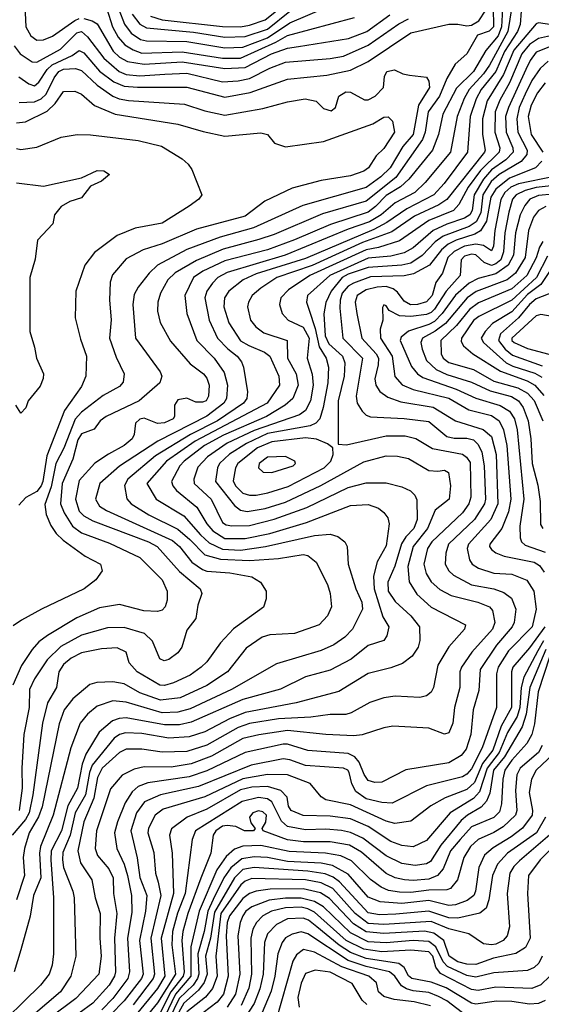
# Model space of a CAD drawing. Extents: x 501367 to 657802, y 482273 to 547541.
# Tile 313 of 656: x 588509 to 590837, y 509610 to 514007. Entities that reach past the tile are written whole.
import ezdxf

# ---------------------------------------------------------------- set-up
doc = ezdxf.new("R2010")
doc.units = 0

msp = doc.modelspace()

# ---------------------------------------------------------------- linework, layer by layer
at = {"layer": '0CON20XD'}
for points in [[(588529, 514135), (588536.7, 513975), (588559.3, 513935), (588585, 513916), (588615, 513917.6), (588655, 513933.8), (588755, 514002.9), (588775, 514012)], [(590706.3, 514065), (590688, 513955), (590605.7, 513804.3), (590579.4, 513765), (590514.9, 513695), (590492.4, 513655), (590462.1, 513575), (590431.9, 513415), (590319.6, 513280.4), (590273.3, 513235), (590185, 513189.4), (590122.4, 513135), (590070.5, 513105), (589975, 513072), (589694.5, 512955.5), (589435, 512877.4), (589393.6, 512855), (589369.4, 512830.6), (589344.3, 512795), (589335.7, 512765), (589355.2, 512665), (589392.4, 512585), (589437.8, 512537.8), (589479.7, 512505), (589499, 512479), (589508.2, 512455), (589526.5, 512345), (589523.2, 512315), (589508.8, 512295), (589391.5, 512215), (589271.1, 512155), (589115, 512058.7), (588992.1, 511955), (588977, 511927), (588986.7, 511866.7), (589006.7, 511845), (589085, 511795.6), (589215, 511732.2), (589268.7, 511685), (589335, 511617.3), (589405, 511597.5), (589535, 511592.5), (589665, 511600.8), (589775, 511618.3), (589795, 511614.7), (589831.8, 511585), (589882.3, 511485), (589895.4, 511445), (589900.4, 511385), (589883.5, 511345), (589845.8, 511305), (589735, 511266), (589625, 511259.6), (589591.3, 511248.7), (589520.1, 511199.9), (589436.5, 511095), (589345, 511033.4), (589225, 510978.8), (589137.8, 510967.8), (589045, 511000.6), (588975, 511040.8), (588925, 511049.7), (588853.3, 511046.7), (588822.2, 511037.8), (588746.4, 510973.6), (588708.4, 510925), (588685, 510862.9), (588608.9, 510491.1), (588593.2, 510446.8), (588550.9, 510375), (588530, 510305), (588525.2, 510265), (588530.7, 510185), (588495, 510075.6)], [(590622.2, 514062.2), (590623.4, 513975), (590605, 513955.8), (590552.2, 513937.8), (590505.3, 513855), (590452.1, 513807.9), (590415.1, 513744.9), (590382.2, 513665), (590333, 513595), (590319.2, 513505), (590307.3, 513472.7), (590187.5, 513302.5), (590055, 513197.1), (589860.1, 513139.9), (589645, 513048.1), (589576.5, 513025), (589418, 512982), (589297.9, 512932.1), (589203.1, 512876.9), (589170.9, 512845), (589137.6, 512785), (589126.1, 512745), (589124.6, 512705), (589136.7, 512655), (589181.7, 512571.7), (589269.7, 512469.7), (589329.6, 512425), (589345, 512406.4), (589355.6, 512375), (589351.7, 512325), (589341.2, 512305), (589325, 512298.2), (589295, 512299.2), (589255, 512317.5), (589215, 512309.1), (589200.5, 512285), (589200.5, 512235), (589194.5, 512225), (589155, 512206.1), (589123.7, 512203.7), (589065, 512228.1), (589045, 512223.3), (589026.4, 512205), (589020, 512155), (589011.1, 512135), (588976.2, 512105), (588905, 512066), (588843.9, 512026.1), (588775, 511949.2), (588758.2, 511865), (588775, 511812.4), (588795, 511791.2), (588835, 511769), (589084.6, 511675), (589123.3, 511655), (589222.9, 511542.9), (589314.4, 511465), (589321.9, 511445), (589305, 511392.5), (589295, 511332.5), (589255, 511280), (589232.5, 511205), (589215, 511178.9), (589175, 511150), (589153.8, 511143.8), (589135, 511152.5), (589102.1, 511232.1), (589066.2, 511266.2), (588975, 511292.3), (588901.7, 511291.8), (588785, 511258.3), (588692.9, 511207.1), (588631.6, 511148.4), (588575, 511063.8), (588552.9, 511015), (588550.8, 510935), (588527.9, 510815), (588518.9, 510665), (588520.7, 510575), (588507.3, 510475)], [(589093.5, 514023.5), (589145, 514006.7), (589415, 513976.5), (589495, 513975.8), (589535, 513982.1), (589605, 514006.6), (589685, 514070)], [(590663.8, 514055), (590659.7, 513975), (590644.4, 513935.6), (590589.8, 513870.2), (590535.2, 513775), (590458.8, 513701.2), (590398, 513585), (590378.1, 513495), (590351, 513425), (590245.7, 513294.3), (590208.8, 513261.2), (590145, 513221.7), (590097.8, 513172.2), (590065, 513147), (589897, 513093), (589735, 513024.6), (589615, 512979.3), (589425, 512929.6), (589326.5, 512883.5), (589285.7, 512855), (589246.2, 512775), (589255.2, 512695.2), (589300.3, 512575), (589377.9, 512495), (589422.1, 512432.1), (589436, 512375), (589432.6, 512315), (589420.2, 512295), (589345, 512236.4), (589125.9, 512124.1), (588955, 512013.5), (588866.4, 511935), (588847.9, 511865), (588866.1, 511835), (588897.3, 511815), (589191.1, 511681.1), (589222.3, 511655), (589278, 511585), (589325, 511551.4), (589345, 511544.2), (589446.9, 511536.9), (589545, 511518.2), (589583.5, 511495), (589609.1, 511455), (589609.8, 511420.2), (589597.3, 511382.7), (589463.2, 511286.8), (589405, 511224.6), (589345, 511139.6), (589318.5, 511115), (589270.4, 511079.6), (589195, 511045.2), (589155, 511033.9), (589135, 511034.3), (589033.5, 511095), (588998.1, 511135), (588985, 511182), (588945, 511201.2), (588875, 511197.1), (588785, 511179.4), (588739.1, 511155), (588705, 511126.9), (588683.4, 511095), (588673.4, 511025), (588633.2, 510956.8), (588610.7, 510865), (588568.1, 510545), (588551.7, 510465), (588535.1, 510434.9), (588475.9, 510365)], [(590746.8, 514045), (590742.4, 513985), (590730.8, 513955), (590672.4, 513865), (590634.5, 513775), (590569.6, 513695), (590546, 513654), (590520.3, 513575), (590507.5, 513415), (590404.2, 513275.8), (590357.4, 513225), (590236.9, 513163.1), (590148.2, 513101.8), (590089.4, 513070.6), (589785, 512940.5), (589565, 512872.7), (589506.7, 512845), (589442.2, 512795), (589422.8, 512765), (589420.2, 512725), (589442.5, 512652.5), (589495, 512573.5), (589531.6, 512551.6), (589602.5, 512522.5), (589625.2, 512505), (589665.8, 512415), (589668.4, 512375), (589614.2, 512295), (589292.4, 512125), (589164.8, 512035), (589077.1, 511935), (589118, 511865), (589241.6, 511791.6), (589316.2, 511706.2), (589355, 511670.7), (589415, 511642.2), (589495, 511638), (589605.8, 511654.2), (589825, 511703.7), (589895, 511709.3), (589928.9, 511698.9), (589960.5, 511675), (589971.2, 511655), (589974.6, 511575), (590009.2, 511465), (590035.9, 511405), (590038.8, 511375), (589994.7, 511285), (589960.7, 511249.3), (589911.5, 511215), (589855, 511190), (589655, 511130), (589455, 511015.6), (589270.6, 510929.4), (589215, 510913.8), (589145, 510910.9), (588985, 510959.1), (588925, 510964.3), (588855, 510940.9), (588812.5, 510905), (588779.4, 510865), (588736.8, 510755), (588658.2, 510455), (588601.6, 510315), (588597.9, 510285), (588603.4, 510175), (588571.2, 510095), (588556.6, 510003.4), (588515, 509853.3), (588484.8, 509755.2)], [(588505, 513752), (588550.7, 513720.7), (588575, 513711.9), (588595, 513727.5), (588632.4, 513785), (588654.2, 513805.8), (588742.7, 513847.3), (588775, 513869.1), (588795, 513858.4), (588865, 513776.6), (588929.1, 513729.1), (588975, 513709.9), (589034.9, 513705.1), (589255, 513706.1), (589425, 513661.5), (589538.1, 513681.9), (589705, 513741.1), (589880.7, 513759.3), (589985, 513782.4), (590065, 513820.2), (590255, 513948.1), (590425, 513986.5), (590465, 513987.3), (590505, 513979.5), (590525, 513983.1), (590558.4, 514001.6), (590589.9, 514050.1)], [(588795, 514012.6), (588832.3, 514002.3), (588855, 513988.8), (588926.2, 513866.2), (588955, 513840.2), (588990.5, 513820.5), (589065, 513808.1), (589235, 513818.3), (589425, 513788.8), (589515, 513794.1), (589633.2, 513855), (589705, 513880.1), (589752.9, 513887.1), (589976.3, 513923.7), (590058, 513955), (590160.7, 514029.3)], [(588897.9, 514055), (588923.8, 513975), (588948.5, 513928.5), (588978.8, 513895), (589015, 513872.9), (589055, 513858), (589234, 513864), (589415, 513835.4), (589495, 513836), (589653.1, 513906.9), (589705, 513937), (590003.2, 514016.8)], [(588952.3, 514052.3), (588977.2, 513987.2), (589007.5, 513947.6), (589049.1, 513919.1), (589075, 513912.9), (589255, 513909.2), (589425, 513881.5), (589505, 513884), (589615, 513926.4), (589715, 513993.6), (589865, 514057.2)], [(589011.6, 514031.6), (589045, 513987), (589075, 513971), (589285, 513950.7), (589425, 513928.6), (589515, 513932.2), (589614.5, 513965.5), (589715, 514044.9)], [(590884.4, 513984.4), (590825, 513992.8), (590815, 513988.8), (590715, 513871.7), (590668.4, 513761.6), (590595, 513644), (590574.6, 513565), (590574.8, 513495), (590587.3, 513425), (590583, 513415), (590416.1, 513203.9), (590379.8, 513180.2), (590270.6, 513129.4), (590169.7, 513059.7), (590038.6, 513011.4), (589815, 512909.9), (589656.9, 512855), (589585, 512808.6), (589546.7, 512775), (589530.4, 512745), (589526.7, 512725), (589539.3, 512665), (589563.8, 512635), (589598.7, 512608.7), (589703.3, 512575), (589705, 512495.8), (589743.8, 512425), (589751.4, 512375), (589727.8, 512315), (589693.8, 512285), (589610.3, 512235), (589418.5, 512151.5), (589334.8, 512105), (589242.9, 512035), (589223.6, 512015), (589186.2, 511945), (589192.1, 511925), (589209.7, 511905), (589300.3, 511830.3), (589345.2, 511755), (589371.7, 511725), (589425, 511690.4), (589515, 511689.7), (589625, 511712.4), (589788.7, 511761.3), (589985, 511837.1), (590065, 511842.1), (590110, 511825), (590135, 511805.8), (590151.7, 511781.7), (590158.9, 511755), (590145, 511657.5), (590104.3, 511585.7), (590088.8, 511521.2), (590091.4, 511465), (590129.5, 511339.5), (590156.5, 511295), (590147.8, 511255), (590133.8, 511235), (590065, 511211.5), (589989.2, 511150.8), (589895, 511102.6), (589785, 511072.4), (589673.1, 511016.9), (589505, 510971.5), (589275, 510870.1), (589222, 510858), (589155, 510858.4), (588985, 510888.8), (588953.9, 510886.1), (588923.1, 510875), (588863.7, 510825), (588803.7, 510726.3), (588788.1, 510681.9), (588767.7, 510575), (588723.7, 510496.3), (588696, 510384), (588650.4, 510295), (588647.7, 510255), (588660.3, 510085), (588659.7, 509835), (588654, 509785), (588641.3, 509745), (588602, 509695), (588375.6, 509474.4)], [(588485, 513890.7), (588511.9, 513855), (588565, 513819.6), (588585, 513816.9), (588691.7, 513875), (588765, 513947.7), (588785, 513953.8), (588811.3, 513931.3), (588884.9, 513834.9), (588952.9, 513775), (588985, 513762.9), (589045, 513757), (589156.9, 513763.1), (589255, 513767.8), (589415, 513729.8), (589485, 513733.8), (589535, 513745.2), (589625, 513791), (589695, 513817.7), (589895, 513833.2), (589955, 513843.8), (590065, 513893.5), (590202.1, 513987.9), (590245, 514010.7)], [(590905, 513941.1), (590825, 513923.1), (590785, 513896.9), (590751, 513855), (590695.6, 513724.4), (590651.7, 513648.3), (590631.5, 513595), (590630.5, 513505), (590651.5, 513435), (590649.7, 513415), (590565.8, 513334.2), (590511.3, 513258.7), (590468.7, 513181.3), (590444.7, 513155.3), (590335, 513109.9), (590205, 513019), (590110.3, 512989.7), (590055, 512978.8), (589804.7, 512865), (589709.1, 512800.9), (589675.3, 512765), (589668.9, 512735), (589681.2, 512695), (589708.2, 512665), (589775, 512633.4), (589801.4, 512585), (589791.7, 512495), (589814.6, 512424.6), (589818.7, 512375), (589807.1, 512305), (589785, 512262.4), (589757.7, 512242.3), (589555, 512172.7), (589435, 512115.4), (589347.3, 512055), (589305, 512008.2), (589286.7, 511955), (589288.3, 511935), (589363.2, 511865), (589415, 511761.4), (589430.6, 511750.6), (589455.9, 511745.9), (589535, 511748.4), (589645, 511775.7), (589791.5, 511828.5), (589975, 511917.2), (590055, 511939), (590145, 511939.1), (590215, 511921.1), (590253.4, 511903.4), (590273.1, 511883.1), (590282, 511862), (590283.7, 511775), (590268.9, 511735), (590232.7, 511697.3), (590213.4, 511666.6), (590183.5, 511566.5), (590152.9, 511495), (590153.7, 511455), (590185, 511409.3), (590255.2, 511345.2), (590293.5, 511295), (590294.7, 511235), (590287.6, 511205), (590260.8, 511165), (590217.7, 511132.3), (590165, 511112.4), (590065, 511087.2), (589933.6, 511006.4), (589743.5, 510956.5), (589515, 510912.9), (589445, 510884.6), (589335, 510827.3), (589265.1, 510804.9), (589175, 510798.9), (589055, 510819.4), (588981.8, 510821.8), (588955, 510814), (588931.5, 510798.5), (588832.4, 510677.6), (588821.1, 510645), (588803.3, 510545), (588756.4, 510465), (588734, 510365), (588702.5, 510287.5), (588699.7, 510255), (588705, 510221.4), (588746.5, 510115), (588752.7, 510085), (588759.5, 509825), (588737.4, 509735), (588692.1, 509665), (588569.2, 509560.7)], [(590885, 513890.9), (590815, 513862.2), (590787.3, 513825), (590768, 513785), (590690.4, 513615), (590678.1, 513575), (590680.4, 513505), (590710.3, 513435), (590712, 513415), (590679.3, 513380.7), (590615, 513336.5), (590579.2, 513295), (590537, 513225), (590528.5, 513155), (590518.3, 513135), (590495, 513120), (590415, 513093.8), (590355, 513065.9), (590265, 512987.8), (590225, 512965.2), (590165, 512950.7), (590065, 512941.6), (589892.9, 512865), (589793.6, 512775), (589790, 512745), (589800.5, 512710.5), (589828.5, 512628.5), (589846.2, 512546.2), (589876.4, 512495), (589887.9, 512455), (589884.1, 512385), (589864.3, 512275.7), (589849, 512225), (589831.1, 512205), (589806.4, 512193.6), (589615, 512158.8), (589521.6, 512115), (589445, 512066.1), (589400.7, 512025), (589391.7, 512005), (589383.8, 511945), (589467.6, 511837.6), (589495, 511816.9), (589525, 511811.2), (589605, 511823.3), (589695, 511852.7), (589853.3, 511926.7), (590045, 512032.7), (590145, 512059.5), (590195, 512058.2), (590245, 512047.5), (590335, 511993.2), (590375, 511990.4), (590405.7, 511995.7), (590422.9, 511985), (590431.6, 511925), (590425.4, 511865), (590363.9, 511816.1), (590329.5, 511735), (590265.8, 511655), (590241, 511565), (590247, 511497), (590281.5, 511441.5), (590345, 511384.1), (590498.9, 511305), (590494.4, 511285), (590425, 511206.5), (590375, 511124), (590355.9, 511024.1), (590345, 511003.1), (590325, 510987.1), (590295, 510979.4), (590185, 510985.4), (590135, 510978), (590072.1, 510957.9), (589989, 510911), (589965, 510903.7), (589895, 510903.3), (589808.1, 510891.9), (589665, 510884.3), (589535, 510863.5), (589485, 510846.3), (589345, 510767.7), (589255, 510739.4), (589145, 510736.2), (589055, 510749.5), (588985, 510749.4), (588954.7, 510735), (588877.4, 510665), (588856.7, 510623.3), (588839.4, 510530.6), (588796.2, 510425), (588768.8, 510295), (588780.8, 510240.8), (588831.3, 510165), (588846.2, 510085), (588868.4, 510015), (588866.8, 509905), (588872.9, 509825), (588862.1, 509745), (588760.3, 509635), (588641.7, 509548.3)], [(590868.4, 513821.6), (590831.5, 513788.5), (590795, 513736.2), (590765.3, 513675), (590738.9, 513615), (590728.2, 513565), (590732.7, 513505), (590774.8, 513425), (590772.5, 513405), (590746.7, 513373.3), (590649, 513315), (590613.8, 513285), (590576.3, 513225), (590567.6, 513145), (590546.2, 513103.8), (590515, 513083.2), (590399.3, 513040.7), (590364.1, 513015), (590305.6, 512954.4), (590255, 512920.4), (590215, 512911.4), (590065, 512899.9), (589975, 512870.4), (589947.9, 512855), (589899.8, 512795), (589875.4, 512744.6), (589867.1, 512692.9), (589873.3, 512595), (589889.1, 512559.1), (589949.4, 512505), (589960, 512475), (589957, 512415), (589930.1, 512305), (589930.7, 512110.7), (589968.3, 512108.3), (590145, 512148.4), (590229.2, 512149.2), (590276.7, 512136.7), (590352, 512092), (590485, 512066.7), (590503.7, 512053.7), (590519.1, 512029.1), (590522, 511875), (590513.7, 511845), (590485.2, 511805), (590348, 511675), (590329.5, 511645), (590313, 511575), (590323.1, 511533.1), (590345, 511496.1), (590385, 511462.6), (590435, 511436), (590554.4, 511405), (590605.5, 511385), (590619, 511369), (590629.8, 511315), (590618.9, 511285), (590527.3, 511182.7), (590481.1, 511115), (590474.2, 511094.3), (590473, 511025), (590449.5, 510935), (590443.1, 510865), (590425, 510822.5), (590405, 510816.7), (590335, 510843.1), (590175, 510851.3), (590135, 510844.7), (590037.2, 510812.7), (590001.2, 510808.8), (589875, 510814.4), (589705, 510833.1), (589576.7, 510813.3), (589505, 510796.4), (589365, 510718), (589275, 510684.3), (589185, 510668.2), (589065, 510670.6), (589019.9, 510660.1), (588967.3, 510632.7), (588915, 510571.5), (588852.5, 510385), (588846, 510305), (588856.2, 510275), (588907.4, 510215), (588927.1, 510175), (588928.4, 510105), (588943.4, 510015), (588932.2, 509905), (588936.8, 509755), (588932.8, 509735), (588909.2, 509695), (588835.2, 509615), (588775, 509570.5)], [(588507.6, 513637.6), (588575, 513640.7), (588605, 513654.2), (588626.9, 513675), (588662.9, 513747.1), (588683.3, 513775), (588705, 513786.8), (588758.5, 513788.5), (588785, 513780.7), (588854.7, 513714.7), (588925, 513665.5), (588953.4, 513653.4), (588995.5, 513645.5), (589245, 513630), (589335, 513599.8), (589425, 513580.9), (589595, 513609.8), (589705, 513640.7), (589783.7, 513653.6), (589832.7, 513642.7), (589865, 513611.1), (589899.7, 513600.3), (589919.4, 513615), (589932.9, 513665), (589964.7, 513685.3), (589985, 513683.6), (590048.5, 513648.5), (590065, 513649.2), (590095.5, 513665), (590132.5, 513705), (590137.2, 513752.8), (590148, 513775), (590182.6, 513782.6), (590218.8, 513765), (590249.2, 513759.2), (590325, 513750), (590335, 513733.3), (590338, 513705), (590289.8, 513625), (590265.4, 513495), (590219.2, 513440.8), (590162.8, 513345), (590120.8, 513305), (590055, 513257), (589772.8, 513177.2), (589552.6, 513077.4), (589404.7, 513035.3), (589255, 512981), (589125, 512911.2), (589086.9, 512875), (589037.4, 512812.6), (589020.8, 512779.2), (589013.7, 512735), (589026.7, 512585), (589136.8, 512435), (589143.2, 512415), (589134.6, 512385), (589042.3, 512305), (588895.2, 512234.8), (588868.8, 512215), (588841.2, 512178.8), (588785, 512156.9), (588768.7, 512131.3), (588746.3, 512045), (588699.3, 511935), (588691.2, 511845), (588707.7, 511805), (588745, 511745.8), (588785, 511715.5), (588910.3, 511669.7), (589045, 511604.7), (589145.3, 511505), (589168.1, 511455), (589166.9, 511415), (589158.1, 511385), (589145, 511369.3), (589125, 511363.6), (589062.9, 511367.1), (588955, 511394.7), (588865, 511379.8), (588765, 511335.7), (588632.7, 511257.3), (588595, 511227.8), (588565.2, 511194.8), (588517.5, 511122.5), (588478.4, 511035)], [(590854.7, 513725.3), (590820, 513680.1), (590791.6, 513625), (590779.2, 513575), (590792.5, 513495), (590843.7, 513415)], [(588495, 513546.2), (588535, 513550.3), (588631.2, 513598.8), (588667.9, 513632.1), (588705, 513686.2), (588755, 513687.7), (588785.2, 513675.2), (588843.7, 513623.7), (588935, 513584.8), (589215, 513540), (589327.4, 513507.4), (589425, 513487.3), (589585, 513502.2), (589615, 513493.8), (589646.2, 513456.2), (589695, 513439.1), (589865, 513463.1), (590085, 513541.5), (590135, 513571.1), (590153.2, 513573.2), (590173.6, 513553.6), (590181.8, 513505), (590135, 513431.9), (590100.3, 513399.8), (590065.3, 513345), (590045, 513331.2), (589985, 513309.7), (589855, 513288.9), (589725.3, 513254.7), (589603.8, 513196.2), (589515, 513129.4), (589297.8, 513072.2), (589145, 513006.4), (589060.1, 512979.9), (588985, 512939.6), (588922.9, 512867.1), (588912.7, 512835), (588910.5, 512755), (588917.1, 512667.1), (588910, 512585), (588940.2, 512500.2), (588975.5, 512425), (588971.7, 512388.3), (588955, 512369.6), (588881.9, 512328.1), (588785, 512254), (588757.5, 512222.5), (588706.3, 512093.6), (588670.9, 512025), (588649.7, 511920.3), (588621.2, 511841.2), (588627.5, 511797.5), (588648.5, 511748.5), (588672.4, 511712.4), (588703, 511683), (588801.5, 511611.5), (588870, 511575), (588878, 511545), (588848.6, 511505), (588797.1, 511465), (588605.9, 511374.1), (588518, 511325), (588480.4, 511299.6)], [(588495, 513431.3), (588515, 513427.5), (588585, 513437.7), (588695, 513482.1), (588766.1, 513493.9), (588825, 513492.7), (589037.9, 513467.9), (589142, 513442), (589235, 513385.4), (589261.8, 513361.8), (589277.7, 513337.7), (589321.9, 513225), (589308.1, 513205), (589265.8, 513174.3), (589145, 513097.7), (589025, 513076.2), (588945, 513042.7), (588843.2, 512966.8), (588799.7, 512910.3), (588759.2, 512795), (588756.2, 512675), (588780.2, 512580.2), (588807.3, 512505), (588804.1, 512415), (588785, 512369.5), (588708.5, 512261.5), (588630.6, 512059.4), (588613.2, 511945), (588605.1, 511925), (588585, 511899.6), (588537.2, 511872.8), (588505, 511839.5)], [(590839, 513375), (590811.6, 513345), (590695, 513298.8), (590635, 513250.9), (590612.5, 513215), (590592.7, 513107.3), (590565.4, 513064.6), (590540.6, 513049.4), (590457.3, 513022.7), (590421.3, 513005), (590391.2, 512978.8), (590338.8, 512911.2), (590267.5, 512872.5), (590225, 512863.8), (590075, 512858.4), (589998.9, 512831.1), (589975, 512816.5), (589948.3, 512785), (589939.6, 512755), (589938.5, 512718.5), (589951.7, 512585), (590039.6, 512495), (590011.6, 512325), (590015.4, 512295), (590038, 512258), (590055, 512241.2), (590075, 512234.1), (590225, 512226.2), (590335, 512213.2), (590415.2, 512145.2), (590448.4, 512138.4), (590505, 512137.9), (590535, 512130), (590555, 512110.6), (590571.9, 512075), (590582.9, 512015), (590588, 511865), (590583.2, 511845), (590538.7, 511775), (590423.1, 511665), (590411.2, 511625), (590407.5, 511575), (590424.7, 511545), (590445, 511525.8), (590525, 511483.3), (590625, 511465.6), (590669.6, 511449.6), (590703.5, 511423.5), (590723.8, 511375), (590715.7, 511315), (590707.4, 511295), (590637, 511213), (590564, 511105), (590558.3, 511011.7), (590533, 510925), (590522.4, 510815), (590501.3, 510748.7), (590479.4, 510720.6), (590425, 510687.7), (590232.4, 510657.6), (590125, 510601.8), (590095, 510600.7), (590065, 510608.7), (590046.1, 510636.1), (590025, 510690.8), (590004.4, 510714.4), (589975, 510729.1), (589795, 510743), (589705, 510771.4), (589685, 510771.4), (589515, 510734.8), (589345, 510651.8), (589265, 510624.9), (589081.5, 510598.5), (589037.8, 510582.2), (589011.8, 510558.2), (588980.3, 510509.7), (588945.6, 510425), (588932.3, 510375), (588943.3, 510305), (588976.2, 510235), (588991.1, 510185), (589007.9, 510095), (589009.9, 510020.1)], [(588495, 513277.9), (588615, 513264.3), (588785, 513301.2), (588855, 513333.3), (588885, 513332.5), (588910, 513315), (588875, 513286.2), (588825, 513263.3), (588785, 513210.8), (588732.5, 513195), (588695, 513173.3), (588664.1, 513135.9), (588656.7, 513095), (588588.3, 513021.7), (588577.7, 512937.7), (588554.4, 512855), (588554.3, 512614.3), (588575.8, 512545), (588584, 512495), (588615.8, 512425), (588614.2, 512405), (588600.2, 512369.8), (588547.5, 512305), (588537, 512273), (588515, 512250), (588492.5, 512285)], [(590895, 513307.5), (590735, 513273.9), (590701.3, 513258.7), (590673.8, 513235), (590656.1, 513203.9), (590629.9, 513065), (590624.2, 512995), (590615.2, 512974.8), (590578.7, 512998.7), (590544.9, 513004.9), (590494.2, 512995.8), (590447.8, 512972.2), (590420.6, 512945), (590396.7, 512875), (590366.7, 512833.3), (590350.9, 512775), (590325, 512747.1), (590284.3, 512735), (590253.9, 512733.9), (590225, 512750), (590195, 512790.4), (590175.5, 512805.5), (590145, 512815.4), (590105, 512812.5), (590055, 512800.8), (590015.8, 512775), (590006, 512745), (590014.4, 512695.6), (590036.4, 512585), (590100.8, 512515), (590110.8, 512495), (590109.8, 512465), (590093.6, 512403.6), (590098.3, 512375), (590116.9, 512346.9), (590151.8, 512321.8), (590209.8, 512299.8), (590355, 512277), (590454.9, 512214.9), (590577.5, 512177.5), (590615.1, 512145.1), (590635.4, 512064.6), (590642.9, 511845), (590612.3, 511775), (590512.2, 511665), (590507.1, 511645), (590516.6, 511595), (590528.2, 511575), (590557, 511557), (590625.2, 511534.8), (590705, 511531.1), (590773.4, 511503.4), (590803.5, 511455), (590814.8, 511375), (590796.2, 511295), (590691, 511189), (590644.2, 511115), (590637.2, 511085), (590637.5, 510935), (590573.6, 510755), (590525, 510661.4), (590505, 510637.4), (590485, 510625.5), (590324.2, 510585.8), (590171.3, 510508.7), (590125, 510510.3), (590055, 510527.7), (590009.9, 510559.9), (589990.9, 510595), (589980, 510645), (589973.8, 510655), (589954.3, 510665), (589785, 510676.5), (589715, 510701.7), (589685, 510705.5), (589542.7, 510677.3), (589307.3, 510582.7), (589137.8, 510545), (589066.5, 510513.5), (589030, 510465), (589005.5, 510385), (589033.6, 510263.6), (589046.1, 510176.1), (589077.3, 510095), (589070.1, 510025), (589044.6, 509895), (589059.6, 509745), (589052.5, 509725), (588975.1, 509624.9), (588915, 509562.3)], [(590895, 513266.4), (590815, 513258.3), (590765.1, 513244.9), (590724.8, 513225), (590709, 513205), (590692.5, 513147.5), (590674.2, 513055), (590669.1, 512970.9), (590656.2, 512935), (590635, 512916.2), (590615, 512908.9), (590582, 512922), (590545, 512957.2), (590525, 512960), (590495, 512951.6), (590479, 512935), (590475.2, 512865), (590412.4, 512795), (590360.2, 512715), (590345, 512699.2), (590325, 512690.6), (590255, 512681.5), (590204.8, 512684.8), (590158.3, 512708.3), (590145, 512728.8), (590135, 512733.3), (590128.3, 512721.7), (590130, 512665), (590118.8, 512625), (590119.8, 512585), (590171, 512505), (590184.1, 512414.1), (590216, 512376), (590265, 512355.8), (590425, 512316.2), (590514.4, 512264.4), (590615, 512240.1), (590649.8, 512215), (590668.2, 512175), (590683.2, 512105), (590701.7, 511865), (590691, 511809), (590660.8, 511735), (590607.9, 511665), (590606.4, 511655), (590615, 511640.4), (590635, 511625.3), (590671.7, 511611.7), (590805, 511584), (590829.2, 511569.2), (590850.3, 511540.3)], [(590888.3, 513228.3), (590825, 513222.3), (590786.3, 513205), (590763.3, 513176.6), (590742.3, 513135), (590722.4, 513055), (590713.8, 512955), (590689.4, 512910.6), (590635, 512872.2), (590555, 512850.9), (590515, 512830), (590455, 512776.8), (590394.8, 512695.2), (590360.2, 512659.8), (590335, 512645.1), (590244.2, 512615.9), (590211.1, 512588.9), (590207.8, 512575), (590258, 512458), (590284.2, 512425), (590308.8, 512408.8), (590457, 512357), (590545, 512317.5), (590654.4, 512284.4), (590695, 512258.4), (590718.3, 512225), (590729, 512175), (590759.1, 511865), (590741.1, 511745), (590742.9, 511692.9), (590748.9, 511675), (590765, 511659.8), (590855, 511628.6)], [(590857.8, 513172.2), (590825, 513154.8), (590802.3, 513125), (590780, 513065), (590765.7, 512945), (590722.6, 512875), (590685, 512845.1), (590547, 512793), (590505.7, 512764.3), (590409.4, 512650.6), (590363.8, 512616.2), (590307.1, 512585), (590298.9, 512565), (590306.2, 512536.2), (590324.4, 512485), (590368.6, 512445), (590415, 512422.4), (590525, 512388.9), (590609.1, 512349.1), (590704, 512324), (590735.2, 512305), (590755.6, 512275.6), (590778.3, 512215), (590790.6, 512135), (590796.8, 512025), (590822.3, 511927.7), (590831.6, 511855), (590833.2, 511753.2), (590844.5, 511735)], [(590844, 513016), (590829.5, 512990.5), (590815, 512942.8), (590773.2, 512865), (590705, 512805.4), (590557.4, 512742.6), (590516.5, 512713.5), (590458.5, 512641.5), (590388.3, 512575), (590391, 512515), (590399.4, 512495), (590425, 512475.8), (590535, 512444.3), (590625, 512393.2), (590732.4, 512362.4), (590775, 512338.9), (590805, 512306.5), (590844.4, 512215)], [(590865, 512951), (590815.3, 512855), (590705, 512754.3), (590557.8, 512682.2), (590535, 512663), (590480.6, 512585), (590479.8, 512569.8), (590490.6, 512550.6), (590531.5, 512515), (590655, 512436.9), (590774.6, 512394.6), (590808.4, 512375), (590848.9, 512328.9)], [(590885, 512899.8), (590835.1, 512825), (590775, 512779.7), (590705, 512702.6), (590620, 512650), (590586, 512614), (590568.7, 512585), (590579, 512565), (590680.2, 512475), (590709.6, 512459.6), (590808.6, 512428.6), (590840.3, 512410.3)], [(590895, 512792.1), (590815, 512760.3), (590785, 512735.5), (590735, 512675.4), (590655.5, 512604.5), (590646.3, 512575), (590676.2, 512536.2), (590708.6, 512508.6), (590841.2, 512461.2)], [(590893.1, 512506.9), (590915, 512512.9), (590932.2, 512537.7), (590940.9, 512585), (590911.9, 512655), (590885, 512681.2), (590835, 512690), (590815, 512685.2), (590705.7, 512585), (590705.7, 512575), (590716.5, 512565), (590775, 512539.2), (590893.1, 512506.9)], [(589535, 511883.7), (589565, 511884.1), (589616.7, 511893.3), (589707.8, 511922.2), (589868.8, 512005), (589898.4, 512035), (589908.9, 512065), (589907.5, 512095), (589883.1, 512113.1), (589833.4, 512133.4), (589785, 512140), (589635, 512122.3), (589570.4, 512095), (589482.8, 512025), (589472.9, 512005), (589462.5, 511947.5), (589471.7, 511925), (589505, 511892.1), (589535, 511883.7)], [(589635, 511984.7), (589729.4, 512015), (589740, 512025), (589737.5, 512035), (589695, 512055.9), (589615, 512053.2), (589578.4, 512025), (589575.4, 512005), (589595.9, 511985.9), (589635, 511984.7)], [(590853.6, 511295), (590785, 511201.2), (590710.9, 511115), (590704.5, 511095), (590703.9, 510935), (590658.6, 510851.4), (590620.8, 510745), (590574.7, 510685.3), (590539, 510601), (590505, 510569.7), (590408.9, 510531.1), (590343.6, 510496.4), (590255, 510427.5), (590183.4, 510416.6), (590145, 510428), (589985, 510500.2), (589875, 510522.9), (589855, 510536.9), (589805.1, 510595.1), (589705, 510635.2), (589615, 510636.2), (589505, 510616.5), (589335, 510536), (589149, 510481), (589113.8, 510455), (589084.2, 510395.8), (589080.7, 510375), (589107.3, 510287.3), (589114.8, 510194.8), (589127, 510155), (589139.9, 510095), (589093.9, 509905), (589111.2, 509745), (589104.4, 509725), (589015, 509608)], [(590846.5, 511233.5), (590822.2, 511187.8), (590759.5, 511070.5), (590748.1, 511025), (590741.4, 510935), (590729.3, 510895), (590686.7, 510823.3), (590649.9, 510735), (590595.5, 510665), (590561.3, 510558.7), (590535, 510529.3), (590431, 510465), (590325, 510341.9), (590265, 510312.9), (590215, 510319.1), (590165, 510336.8), (590065, 510404.5), (589985, 510437.4), (589895, 510450.6), (589775, 510453), (589720.8, 510475), (589708.8, 510495), (589702.5, 510535), (589674.6, 510564.6), (589615, 510582.5), (589545, 510579.9), (589495, 510566.9), (589345, 510481.5), (589257.1, 510445), (589186.9, 510393.1), (589177.2, 510365), (589189.4, 510285), (589195.1, 510105), (589141.4, 509905), (589157.7, 509735), (589125, 509680.3), (589023.6, 509556.4)], [(590857, 511195), (590785.5, 511025), (590770.1, 510905), (590751.5, 510848.5), (590672.5, 510715), (590624.5, 510655), (590607.3, 510552.7), (590593.3, 510516.6), (590569.4, 510490.6), (590508.1, 510455), (590479.4, 510430.6), (590388.9, 510321.1), (590342.7, 510247.3), (590325, 510237.1), (590275, 510229.8), (590215, 510238.4), (590145, 510272.2), (590041, 510351), (589985, 510377.5), (589945.4, 510385.4), (589875, 510391.9), (589785, 510389.4), (589705, 510403.1), (589677.4, 510427.4), (589634, 510514), (589615, 510527.5), (589575, 510533.2), (589502.4, 510515), (589293.7, 510385), (589278.8, 510345), (589247.4, 510105), (589212.9, 510017.1), (589190.9, 509935), (589188.5, 509875), (589204, 509745), (589125, 509616.5), (589065, 509544)], [(590876, 511165), (590823.7, 511005), (590807, 510863), (590795.5, 510814.5), (590772.4, 510775), (590705, 510700.4), (590674.9, 510655), (590665.9, 510615), (590660, 510505), (590650, 510470), (590625, 510443.8), (590525, 510402.3), (590474.5, 510345), (590432.2, 510295), (590399, 510215), (590373.7, 510185), (590335, 510168.4), (590265, 510162), (590226, 510165), (590185, 510175.2), (590145, 510193.7), (590035, 510288.5), (589980.9, 510320.9), (589895, 510334.9), (589775.6, 510335.6), (589705.2, 510344.8), (589595.8, 510385), (589591.2, 510395), (589607.2, 510422.8), (589611.2, 510455), (589595, 510469.6), (589575, 510473.5), (589550.5, 510465), (589534.4, 510445), (589540.6, 510420.6), (589560, 510395), (589552.5, 510385), (589513.3, 510385), (589473.9, 510403.9), (589435, 510408.6), (589415, 510404.9), (589385.2, 510385), (589373.2, 510365), (589362.9, 510285), (589317.6, 510172.4), (589259, 510015), (589237.1, 509935), (589232.6, 509895), (589242.8, 509755), (589239, 509735), (589183.3, 509665), (589135, 509569.3)], [(590841.4, 510765), (590824.4, 510735), (590742.6, 510665), (590728.3, 510635), (590721.7, 510565), (590727.8, 510475), (590722.1, 510455), (590667.1, 510402.9), (590625, 510376.5), (590555, 510345.2), (590521.6, 510315), (590491.2, 510265), (590462.8, 510165), (590432.6, 510127.4), (590415, 510120.5), (590335, 510120), (590255, 510108.5), (590205, 510110), (590155, 510117.6), (590122.3, 510132.3), (590075, 510167), (589990.6, 510250.6), (589943.1, 510273.1), (589874.7, 510284.7), (589711.8, 510291.8), (589585, 510319), (589505, 510315.5), (589468.1, 510301.9), (589430.6, 510269.4), (589389, 510211), (589310.5, 510025), (589273.5, 509866.5), (589273.4, 509735), (589204.9, 509655), (589157.2, 509555)], [(590891.1, 510728.9), (590814, 510655), (590793.4, 510615), (590783.6, 510555), (590798.4, 510475), (590795.8, 510455), (590753, 510397), (590702.5, 510357.5), (590621.8, 510308.2), (590584.1, 510275.9), (590558.9, 510221.1), (590543.6, 510115), (590535.7, 510095), (590506.1, 510073.9), (590455, 510053.5), (590425, 510051.7), (590335, 510072.8), (590215, 510059.9), (590117.5, 510067.5), (590065, 510087.8), (589975, 510190.9), (589905, 510230.3), (589855, 510240.2), (589705, 510248), (589615, 510264.9), (589555, 510268.7), (589501, 510259), (589450.9, 510219.1), (589420, 510175), (589372.5, 510077.5), (589349.2, 510025), (589331.9, 509935), (589303.7, 509835), (589308.9, 509745), (589303.1, 509725), (589283, 509695), (589220.5, 509635), (589175, 509539.9)], [(590856.1, 510445), (590816.2, 510375), (590686.1, 510285), (590641.9, 510235), (590619.3, 510185), (590603.8, 510076.2), (590591, 510039), (590562.7, 510017.3), (590465, 509994.3), (590425, 509995.4), (590335, 510025.8), (590188.3, 510011.7), (590115, 510010), (590065, 510018.7), (589936.4, 510156.4), (589907.7, 510177.7), (589872.7, 510192.7), (589795, 510204.5), (589555, 510221.3), (589505, 510212.1), (589467.6, 510175), (589378.7, 510021.3), (589360.8, 509905), (589337.9, 509825), (589345.5, 509745), (589333, 509707), (589307.9, 509672.1), (589241.2, 509615), (589189.5, 509520.5)], [(590885.9, 510375), (590739.5, 510250.5), (590714.3, 510225), (590696.3, 510195), (590685.2, 510105), (590695.3, 509955), (590684.7, 509915), (590667.2, 509895), (590635, 509878.6), (590614.6, 509874.6), (590580, 509880), (590513.7, 509923.7), (590425, 509946.2), (590345, 509979.2), (590135, 509965.9), (590065, 509970.5), (590006.8, 510015), (589906.3, 510126.3), (589855, 510152.3), (589784.9, 510165.1), (589545, 510171.2), (589515, 510159.7), (589496.8, 510143.2), (589406.4, 510015), (589384.4, 509825), (589389.9, 509735), (589369.9, 509680.1), (589338.4, 509641.6), (589255, 509576.3)], [(590950.8, 510375), (590832.8, 510255), (590779.5, 510185), (590776.2, 510105), (590788.1, 509905), (590767, 509863), (590724, 509836), (590624.1, 509815.9), (590545, 509787.6), (590505, 509789.2), (590465, 509799.1), (590426.2, 509825), (590401.7, 509895), (590357.5, 509927.5), (590315.8, 509935.8), (590135, 509925.5), (590055, 509933), (589999.7, 509969.7), (589892.6, 510082.6), (589851.8, 510108.2)], [(589851.8, 510108.2), (589774.9, 510124.9), (589626.5, 510123.5), (589564.7, 510115.3), (589535, 510104.8), (589505, 510082.3), (589445.1, 510005), (589434.6, 509975), (589430.7, 509915), (589439, 509735), (589418.7, 509655), (589390.1, 509619.9), (589265, 509523.3)], [(590841.3, 509825), (590826, 509794), (590805, 509773.8), (590775, 509760.4), (590625, 509750), (590545, 509730.7), (590505, 509738.6), (590418.2, 509778.2), (590399.6, 509799.6), (590366.3, 509866.3), (590335, 509890.1), (590265, 509895.1), (590145, 509884.5), (590065, 509888.8), (589985, 509929.6), (589865, 510045.5), (589825, 510069.4), (589765, 510083.9), (589695, 510083.6), (589623.1, 510075), (589545, 510045.5), (589518.8, 510025), (589504.8, 510005), (589493.3, 509975), (589483, 509915), (589491.3, 509745), (589472.3, 509655), (589435, 509597.6)], [(589009.9, 510020.1), (588989.7, 509905), (589000, 509755), (588992.1, 509725), (588925.2, 509635), (588875.5, 509585)], [(590874.9, 509735.1), (590835, 509696.7), (590795, 509680.9), (590635, 509686.2), (590555, 509671.7), (590525, 509675.1), (590386.7, 509746.7), (590366.8, 509775), (590352.4, 509825), (590335, 509843.4), (590255, 509852.2), (590126, 509844), (590045, 509856.1), (589966.7, 509895), (589825, 510020.5), (589795, 510036.6), (589765, 510043), (589695, 510040), (589633.7, 510026.3), (589594.7, 510005), (589565.6, 509975), (589550.2, 509945), (589541.4, 509905), (589544.3, 509745), (589531.5, 509681.5), (589497, 509605)], [(590855, 509626.3), (590825, 509613.6), (590785, 509610.1), (590705, 509622.1), (590636.9, 509623.1), (590545, 509609.8), (590525, 509614.2), (590412.7, 509682.7), (590345, 509708.9), (590258.7, 509725), (590245, 509736.9), (590224.6, 509774.6), (590201.4, 509791.4), (590055, 509814.5), (589985, 509841.1), (589935, 509873.5), (589835, 509956.3), (589797.8, 509985), (589775, 509994.6), (589705, 509990.9), (589655, 509966.5), (589615.6, 509924.4), (589601.6, 509885), (589595.7, 509745), (589581.2, 509678.8), (589556.4, 509613.6), (589511.6, 509545)], [(590505, 509557.2), (590415, 509624.8), (590378.8, 509645), (590335, 509662.1), (590265, 509669.4), (590235, 509678.6), (590212.9, 509692.9), (590183.5, 509735), (590159.6, 509755), (590055, 509778.3), (589975, 509805.3), (589795, 509924.8), (589765, 509933), (589725, 509922.7), (589695, 509906.8), (589680.2, 509885), (589661.8, 509835), (589648.2, 509735), (589631.2, 509668.8), (589574.8, 509535)], [(590342.3, 509602.3), (590270.1, 509620.1), (590181.1, 509631.1), (590134.9, 509644.9), (590110.8, 509665), (590101.2, 509705), (590066.9, 509735), (589947.1, 509777.1), (589825, 509843.2), (589775.6, 509854.4), (589745, 509830.6), (589727.8, 509802.2), (589652.6, 509535)], [(590059.3, 509609.3), (590038.3, 509628.3), (589993.3, 509703.3), (589895, 509753.6), (589827.9, 509762.1), (589785, 509746.7), (589765, 509704.4), (589750.3, 509639.7), (589756.3, 509596.3)]]:
    msp.add_lwpolyline(points, dxfattribs=at)

doc.saveas('drawing.dxf')
